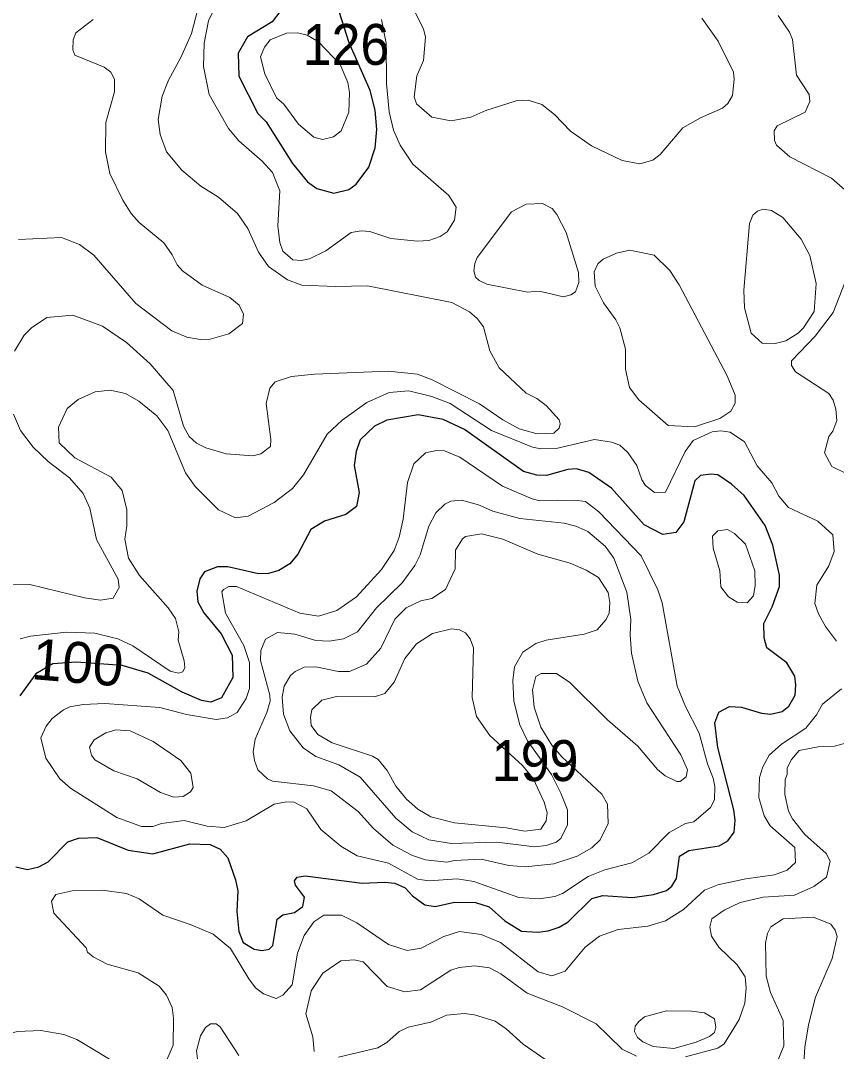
# Model space of a CAD drawing. Extents: x 673.6 to 698.9, y 7012 to 7040.1.
# Drawn here: x 687.169 to 688.765, y 7022.283 to 7024.299 of the extents above; entities that cross this region are included whole.
import ezdxf
from ezdxf.enums import TextEntityAlignment as Align

# ---------------------------------------------------------------- set-up
doc = ezdxf.new("R2010")
doc.units = 0
doc.header["$LTSCALE"] = 0.032
doc.layers.add('1', color=7, linetype='Continuous', lineweight=25)
doc.layers.add('2', color=7, linetype='Continuous', lineweight=13)
doc.layers.add('21', color=7, linetype='Continuous')
doc.layers.add('61', color=7, linetype='Continuous')

msp = doc.modelspace()

# ---------------------------------------------------------------- linework, layer by layer
at = {"layer": '1'}
for points in [[(687.678, 7024.319), (687.6613, 7024.2967), (687.613, 7024.2678), (687.5946, 7024.2355), (687.5964, 7024.1903), (687.6335, 7024.1178), (687.6497, 7024.1014), (687.7013, 7024.0199), (687.7307, 7023.9842), (687.7484, 7023.9708), (687.7819, 7023.9615), (687.811, 7023.9689), (687.8254, 7023.9793), (687.8507, 7024.0123), (687.8627, 7024.0502), (687.866, 7024.086), (687.8627, 7024.1241), (687.8528, 7024.1623), (687.8117, 7024.256), (687.7878, 7024.3316)], [(688.5358, 7022.6853), (688.5525, 7022.6954), (688.5652, 7022.7124), (688.567, 7022.7354), (688.5643, 7022.756), (688.5331, 7022.8776), (688.5276, 7022.9257), (688.535, 7022.9465), (688.5559, 7022.958), (688.5795, 7022.9567), (688.6183, 7022.9449), (688.6361, 7022.9426), (688.6588, 7022.9478), (688.6719, 7022.9586), (688.6843, 7022.9799), (688.686, 7023.0003), (688.6835, 7023.0171), (688.668, 7023.0435), (688.629, 7023.0729), (688.6237, 7023.0921), (688.6229, 7023.1204), (688.6392, 7023.1525), (688.6541, 7023.1926), (688.654, 7023.2145), (688.6408, 7023.2732), (688.6255, 7023.3119), (688.5845, 7023.3702), (688.5596, 7023.3925), (688.5329, 7023.4108), (688.5193, 7023.4125), (688.4994, 7023.4097), (688.4881, 7023.399), (688.4667, 7023.3189), (688.4507, 7023.2982), (688.4259, 7023.2942), (688.3888, 7023.3131), (688.3249, 7023.3851), (688.281, 7023.4157), (688.2568, 7023.4229), (688.2399, 7023.4215), (688.1977, 7023.4093), (688.1791, 7023.4101), (688.1531, 7023.4174), (688.0378, 7023.4993), (687.9958, 7023.5193), (687.947, 7023.5283), (687.8858, 7023.5181), (687.8614, 7023.5062), (687.8336, 7023.4793), (687.8257, 7023.4566), (687.8217, 7023.4293), (687.8315, 7023.3763), (687.826, 7023.349), (687.8056, 7023.3334), (687.7634, 7023.3204), (687.7368, 7023.3037), (687.7113, 7023.256), (687.6959, 7023.2369), (687.6746, 7023.2236), (687.6539, 7023.2177), (687.6348, 7023.217), (687.5743, 7023.2309), (687.5547, 7023.2309), (687.5291, 7023.2214), (687.5201, 7023.2078), (687.5138, 7023.1834), (687.5161, 7023.1628), (687.5278, 7023.1411), (687.5613, 7023.0999), (687.5829, 7023.0581), (687.5841, 7023.0146), (687.5622, 7022.9748), (687.5416, 7022.9665), (687.5234, 7022.9696), (687.4854, 7022.9861), (687.4186, 7023.0228), (687.368, 7023.0378), (687.2778, 7023.0444), (687.232, 7023.0413), (687.1993, 7023.0218), (687.1678, 7022.979)], [(687.1596, 7022.644), (687.1826, 7022.6393), (687.2049, 7022.6443), (687.2231, 7022.6539), (687.2615, 7022.6929), (687.2823, 7022.7006), (687.3183, 7022.7016), (687.3796, 7022.6768), (687.4277, 7022.6697), (687.5004, 7022.6893), (687.5402, 7022.6883), (687.5595, 7022.6786), (687.5745, 7022.6618), (687.5898, 7022.6191), (687.594, 7022.5973), (687.5925, 7022.557), (687.5959, 7022.5181), (687.6047, 7022.4965), (687.6262, 7022.4832), (687.6418, 7022.4805), (687.6556, 7022.4833), (687.6627, 7022.4902), (687.6686, 7022.5259), (687.6714, 7022.5422), (687.6823, 7022.5505), (687.7047, 7022.5553), (687.7213, 7022.567), (687.7245, 7022.5852), (687.7068, 7022.6083), (687.7051, 7022.6168), (687.7103, 7022.6242), (687.726, 7022.6265), (687.8377, 7022.6124), (687.8816, 7022.6145), (687.9014, 7022.6121), (687.9214, 7022.6035), (687.9358, 7022.5876), (687.9598, 7022.57), (687.9799, 7022.567), (688.0182, 7022.5751), (688.0591, 7022.5743), (688.0857, 7022.5663), (688.1165, 7022.5384), (688.1491, 7022.5184), (688.1812, 7022.5168), (688.2012, 7022.5191), (688.2231, 7022.5265), (688.2402, 7022.5368), (688.2869, 7022.5826), (688.3082, 7022.5884), (688.3665, 7022.5843), (688.4072, 7022.5899), (688.4328, 7022.598)], [(688.4328, 7022.598), (688.4429, 7022.6064), (688.4525, 7022.6216), (688.4585, 7022.6652), (688.4762, 7022.676), (688.5358, 7022.6853)]]:
    msp.add_lwpolyline(points, dxfattribs=at)
at = {"layer": '2'}
for points in [[(687.5624, 7024.352), (687.537, 7024.2986), (687.5284, 7024.2552), (687.5267, 7024.2093), (687.5383, 7024.155), (687.5758, 7024.0883), (687.5962, 7024.0644), (687.6419, 7024.0245), (687.6617, 7024.0023), (687.6762, 7023.9663), (687.6722, 7023.8977), (687.6761, 7023.8651), (687.6819, 7023.8483), (687.7018, 7023.8316), (687.7181, 7023.83), (687.7346, 7023.8336), (687.7663, 7023.8487), (687.8159, 7023.8851), (687.8356, 7023.8883), (687.8526, 7023.8866), (687.8934, 7023.8731), (687.9454, 7023.8678), (687.9675, 7023.8695), (687.9901, 7023.8769), (688.0036, 7023.8863), (688.0177, 7023.9091), (688.0212, 7023.9345), (688.0071, 7023.9575), (687.9365, 7024.0184), (687.9119, 7024.0555), (687.8987, 7024.0851), (687.8899, 7024.1208), (687.885, 7024.1764), (687.8842, 7024.2549), (687.8752, 7024.3013)], [(687.438, 7024.1057), (687.4464, 7024.1512), (687.4583, 7024.183), (687.4828, 7024.227), (687.5036, 7024.2738), (687.515, 7024.3189)], [(687.1651, 7023.871), (687.2489, 7023.8751), (687.2847, 7023.8613), (687.3124, 7023.8404), (687.3944, 7023.746), (687.4652, 7023.6923), (687.4945, 7023.6802), (687.5206, 7023.6755), (687.5402, 7023.6763), (687.5767, 7023.6865), (687.603, 7023.7071), (687.6054, 7023.7249), (687.5968, 7023.7424), (687.5784, 7023.7576), (687.5244, 7023.7818), (687.4861, 7023.8097), (687.4754, 7023.8216), (687.4658, 7023.8414), (687.4491, 7023.8647), (687.4014, 7023.9042), (687.3857, 7023.9218), (687.3692, 7023.9479), (687.344, 7023.9999), (687.3352, 7024.0425), (687.336, 7024.0999), (687.3531, 7024.1596), (687.3532, 7024.1849), (687.346, 7024.1987), (687.3327, 7024.2079), (687.2753, 7024.2319), (687.2711, 7024.2419), (687.2719, 7024.2619), (687.2771, 7024.2755), (687.3111, 7024.3013)], [(687.9414, 7024.3151), (687.9573, 7024.2832), (687.9613, 7024.2671), (687.9572, 7024.2212), (687.9441, 7024.1912), (687.9393, 7024.15), (687.944, 7024.1364), (687.9737, 7024.1102), (688.0113, 7024.1029), (688.0501, 7024.1104), (688.0796, 7024.1236), (688.1389, 7024.142), (688.1624, 7024.1438), (688.1886, 7024.1349), (688.2139, 7024.1157), (688.2448, 7024.0832), (688.2859, 7024.0543), (688.346, 7024.0258), (688.3804, 7024.0189), (688.4059, 7024.0264), (688.4206, 7024.0376), (688.4649, 7024.0893), (688.4994, 7024.1092), (688.5426, 7024.1277), (688.553, 7024.1374), (688.5621, 7024.1529), (688.5654, 7024.185), (688.5637, 7024.1981), (688.5341, 7024.2592), (688.5017, 7024.3042)], [(688.6511, 7024.3089), (688.6734, 7024.2763), (688.6795, 7024.2622), (688.687, 7024.1927), (688.7117, 7024.1545), (688.7131, 7024.1407), (688.7043, 7024.1204), (688.6492, 7024.0935), (688.6435, 7024.0834), (688.6437, 7024.0647), (688.6478, 7024.0558), (688.6741, 7024.0331), (688.7557, 7023.9912), (688.7866, 7023.9636)], [(687.157, 7023.6528), (687.176, 7023.684), (687.1906, 7023.6984), (687.2207, 7023.7188), (687.2716, 7023.7231), (687.3291, 7023.7019), (687.3761, 7023.67), (687.4227, 7023.6282), (687.4675, 7023.576), (687.4877, 7023.5062), (687.499, 7023.4862), (687.5134, 7023.4728), (687.5313, 7023.4636), (687.5711, 7023.4517), (687.6236, 7023.4479), (687.6392, 7023.4517), (687.658, 7023.4664), (687.6589, 7023.4803), (687.6499, 7023.5504), (687.6568, 7023.5804), (687.6675, 7023.5925), (687.6992, 7023.6031), (687.7444, 7023.608), (687.8883, 7023.6139), (687.9454, 7023.6081), (687.9746, 7023.5969), (688.0671, 7023.5499), (688.1128, 7023.5182), (688.1443, 7023.5006), (688.1797, 7023.4911), (688.2123, 7023.4925), (688.2229, 7023.502), (688.225, 7023.5108), (688.223, 7023.5183), (688.1971, 7023.5466), (688.1788, 7023.5604), (688.1579, 7023.5708), (688.1057, 7023.6199), (688.0871, 7023.6534), (688.0747, 7023.7001), (688.0624, 7023.7165), (688.0475, 7023.7297), (688.0128, 7023.7478), (687.8475, 7023.7806), (687.7855, 7023.7791), (687.7192, 7023.7821), (687.6911, 7023.7921), (687.6541, 7023.8185), (687.6344, 7023.8464), (687.6137, 7023.8924), (687.5932, 7023.922), (687.5565, 7023.9538), (687.5215, 7023.9756), (687.4847, 7024.0068), (687.4545, 7024.0426), (687.4421, 7024.0762), (687.438, 7024.1057)], [(688.7822, 7023.7885), (688.7586, 7023.7284), (688.7234, 7023.6823), (688.6772, 7023.634), (688.6772, 7023.6249), (688.6852, 7023.6125), (688.7503, 7023.57), (688.759, 7023.5571), (688.7642, 7023.5394), (688.7658, 7023.5172), (688.7582, 7023.4964), (688.7504, 7023.4856), (688.7421, 7023.4539), (688.7564, 7023.4272), (688.7832, 7023.4145)], [(687.8903, 7023.572), (687.8466, 7023.5524), (687.7981, 7023.5178), (687.7692, 7023.4904), (687.7224, 7023.4111), (687.7011, 7023.384), (687.6653, 7023.3568), (687.6147, 7023.3301), (687.5895, 7023.3271), (687.5565, 7023.3423), (687.511, 7023.388), (687.4917, 7023.4151), (687.457, 7023.4976), (687.4357, 7023.5264), (687.4007, 7023.555), (687.3741, 7023.5701), (687.3442, 7023.5768), (687.3149, 7023.5735), (687.2817, 7023.5581), (687.2605, 7023.5407), (687.2431, 7023.5042), (687.2448, 7023.4735), (687.2754, 7023.4442), (687.3462, 7023.4065), (687.368, 7023.3804), (687.3771, 7023.3425), (687.3771, 7023.3115), (687.373, 7023.2848), (687.3805, 7023.2482), (687.4017, 7023.2143), (687.4579, 7023.1508), (687.4724, 7023.1298), (687.479, 7023.1036), (687.4774, 7023.0879), (687.4889, 7023.0469), (687.4902, 7023.0341), (687.4864, 7023.0259), (687.4779, 7023.0231), (687.4618, 7023.0268), (687.3885, 7023.0763), (687.3597, 7023.09), (687.3146, 7023.101), (687.2588, 7023.1035), (687.1888, 7023.0955), (687.1685, 7023.0903)], [(688.1706, 7023.4652), (688.0906, 7023.4975), (688.0093, 7023.5501), (687.9734, 7023.5638), (687.9284, 7023.5752), (687.8903, 7023.572)], [(687.1429, 7023.1973), (687.1872, 7023.1962), (687.2941, 7023.1702), (687.3253, 7023.166), (687.3501, 7023.1695), (687.3622, 7023.1906), (687.3598, 7023.2071), (687.3178, 7023.2847), (687.3046, 7023.3459), (687.2918, 7023.3744), (687.2648, 7023.4049), (687.2234, 7023.4373), (687.1941, 7023.4649), (687.1693, 7023.4976), (687.1552, 7023.5296)], [(688.7656, 7023.0857), (688.7435, 7023.1144), (688.7299, 7023.1394), (688.7232, 7023.1591), (688.7266, 7023.1949), (688.75, 7023.2328), (688.7608, 7023.261), (688.7582, 7023.2934), (688.7291, 7023.32), (688.6713, 7023.3471), (688.6527, 7023.3691), (688.6386, 7023.3954), (688.6102, 7023.4283), (688.5855, 7023.4755), (688.5574, 7023.4944), (688.539, 7023.4971), (688.5219, 7023.4953), (688.4846, 7023.478), (688.4691, 7023.4566), (688.4311, 7023.3771), (688.4091, 7023.3765), (688.3916, 7023.3901), (688.3846, 7023.401), (688.3747, 7023.4289), (688.3574, 7023.4544), (688.3415, 7023.4691), (688.3254, 7023.4749), (688.2921, 7023.4799), (688.2172, 7023.4627), (688.187, 7023.4619), (688.1706, 7023.4652)], [(687.3384, 7022.4541), (687.3109, 7022.4682), (687.3001, 7022.4772), (687.2974, 7022.4861), (687.2344, 7022.5536), (687.2294, 7022.5769), (687.238, 7022.5901), (687.2732, 7022.5981), (687.3285, 7022.5989), (687.3761, 7022.5922), (687.4014, 7022.5819), (687.4475, 7022.5498), (687.5031, 7022.5311), (687.5461, 7022.5128), (687.5797, 7022.4849), (687.6155, 7022.425), (687.629, 7022.4078), (687.6447, 7022.396), (687.6693, 7022.3869), (687.6824, 7022.3932), (687.7005, 7022.4136), (687.7108, 7022.4757), (687.7238, 7022.5099), (687.7431, 7022.5368), (687.7621, 7022.5496), (687.7969, 7022.5495), (687.8271, 7022.535), (687.8888, 7022.4926), (687.9257, 7022.4807), (687.9529, 7022.4851), (687.9972, 7022.5081), (688.0279, 7022.5176), (688.07, 7022.512), (688.1081, 7022.4964), (688.1815, 7022.4389), (688.2087, 7022.4314), (688.2347, 7022.4404), (688.2739, 7022.4874), (688.3015, 7022.5085), (688.3385, 7022.5217), (688.396, 7022.5286), (688.4306, 7022.539), (688.4657, 7022.5609), (688.5072, 7022.5985), (688.5332, 7022.6091), (688.5878, 7022.621), (688.6439, 7022.6285), (688.6687, 7022.6378), (688.6853, 7022.6527), (688.6839, 7022.6818), (688.6358, 7022.7242), (688.6239, 7022.7439), (688.6131, 7022.7801), (688.6146, 7022.8189), (688.6209, 7022.8399), (688.6339, 7022.863), (688.6574, 7022.8841), (688.7052, 7022.9155), (688.726, 7022.9418), (688.7379, 7022.9624), (688.7752, 7022.9921)], [(688.7902, 7022.8881), (688.7613, 7022.8801), (688.7294, 7022.8791), (688.6925, 7022.8715), (688.6774, 7022.854), (688.669, 7022.8377), (688.6689, 7022.8252), (688.6647, 7022.8151), (688.664, 7022.786), (688.6715, 7022.7531), (688.6792, 7022.7379), (688.7034, 7022.7074), (688.7454, 7022.6701), (688.7526, 7022.6555), (688.7459, 7022.6244), (688.7212, 7022.6056), (688.6834, 7022.5891), (688.6221, 7022.5849), (688.5768, 7022.5743), (688.5454, 7022.5595), (688.5216, 7022.5423), (688.5175, 7022.527), (688.5211, 7022.5089), (688.5352, 7022.487), (688.5711, 7022.4527), (688.5865, 7022.4291), (688.5883, 7022.4074), (688.586, 7022.3775), (688.5752, 7022.3458), (688.5453, 7022.2981), (688.533, 7022.2899), (688.47, 7022.2726)], [(688.7002, 7022.2402), (688.7035, 7022.2916), (688.7107, 7022.3353), (688.7245, 7022.3895), (688.7566, 7022.4651), (688.7665, 7022.5078), (688.7625, 7022.5206), (688.7543, 7022.5322), (688.7206, 7022.5456), (688.6612, 7022.5428), (688.6371, 7022.5268), (688.6303, 7022.5137), (688.6261, 7022.4959), (688.628, 7022.4306), (688.6361, 7022.3985), (688.6607, 7022.3439), (688.6623, 7022.2944), (688.6469, 7022.2559)], [(687.4497, 7022.2534), (687.4675, 7022.2953), (687.4683, 7022.3482), (687.4658, 7022.3693), (687.4545, 7022.3932), (687.4402, 7022.4109), (687.3992, 7022.437), (687.3384, 7022.4541)], [(688.0862, 7022.447), (688.0579, 7022.451), (688.0271, 7022.4475), (688.0108, 7022.4424), (687.9515, 7022.4038), (687.9208, 7022.4001), (687.8864, 7022.4102), (687.8394, 7022.4585), (687.8215, 7022.4625), (687.7957, 7022.4604), (687.7604, 7022.4365), (687.7373, 7022.4021), (687.7273, 7022.357), (687.7411, 7022.3117), (687.7436, 7022.2829)], [(688.346, 7022.2876), (688.2951, 7022.3373), (688.2293, 7022.3702), (688.1603, 7022.3972), (688.1087, 7022.4352), (688.0862, 7022.447)], [(688.22, 7022.2507), (688.1521, 7022.2974), (688.1194, 7022.3275), (688.0975, 7022.3426), (688.0572, 7022.3549), (688.0369, 7022.3573), (688.0024, 7022.3542), (687.9716, 7022.3405), (687.9274, 7022.3309), (687.9095, 7022.3226), (687.8855, 7022.3011), (687.868, 7022.2904), (687.7909, 7022.2718)], [(687.0589, 7022.2812), (687.1199, 7022.312), (687.1634, 7022.322), (687.2085, 7022.3243), (687.2535, 7022.3163), (687.2791, 7022.3069), (687.3754, 7022.2488)], [(687.596, 7022.2755), (687.5597, 7022.3315), (687.5517, 7022.3376), (687.541, 7022.3375), (687.531, 7022.3304), (687.5212, 7022.3137), (687.5136, 7022.2847), (687.5175, 7022.2533)], [(688.374, 7022.2738), (688.346, 7022.2876)]]:
    msp.add_lwpolyline(points, dxfattribs=at)
for points in [[(687.7127, 7024.0967), (687.6844, 7024.1356), (687.67, 7024.1485), (687.6467, 7024.1953), (687.6388, 7024.2283), (687.6465, 7024.2471), (687.6572, 7024.2619), (687.6894, 7024.2745), (687.7107, 7024.2753), (687.7301, 7024.2705), (687.7521, 7024.2579), (687.7943, 7024.2132), (687.8093, 7024.1781), (687.8126, 7024.1586), (687.811, 7024.1204), (687.796, 7024.0836), (687.7816, 7024.072), (687.7598, 7024.0666), (687.743, 7024.0711)], [(688.1296, 7023.925), (688.1582, 7023.94), (688.1902, 7023.9417), (688.2094, 7023.9318), (688.2185, 7023.9203), (688.2367, 7023.8847), (688.2604, 7023.8069), (688.2613, 7023.7873), (688.2546, 7023.7686), (688.2457, 7023.7628), (688.2314, 7023.7593), (688.1896, 7023.7687), (688.1746, 7023.7694), (688.1609, 7023.768), (688.0812, 7023.7837), (688.0664, 7023.7909), (688.0592, 7023.7974), (688.0559, 7023.8098), (688.0579, 7023.8241), (688.0623, 7023.8362)], [(688.595, 7023.9027), (688.6016, 7023.9186), (688.6107, 7023.9268), (688.6218, 7023.9304), (688.6379, 7023.9278), (688.6605, 7023.9139), (688.6964, 7023.8721), (688.7131, 7023.8401), (688.7255, 7023.7853), (688.7215, 7023.7301), (688.7007, 7023.6982), (688.6903, 7023.688), (688.6659, 7023.6732), (688.6456, 7023.668), (688.6198, 7023.6681), (688.5983, 7023.6881), (688.5852, 7023.7372), (688.5843, 7023.772)], [(688.4578, 7023.7828), (688.4394, 7023.8105), (688.4083, 7023.8406), (688.3611, 7023.8505), (688.335, 7023.8446), (688.3088, 7023.833), (688.2984, 7023.8233), (688.291, 7023.8082), (688.2934, 7023.7802), (688.3092, 7023.7475), (688.3335, 7023.714), (688.3412, 7023.6984), (688.3524, 7023.6565), (688.3526, 7023.6173), (688.3602, 7023.5815), (688.3783, 7023.5576), (688.4363, 7023.5077), (688.4873, 7023.5047), (688.5371, 7023.5209), (688.5589, 7023.5354), (688.567, 7023.551), (688.5669, 7023.5667), (688.5514, 7023.6048)], [(687.4415, 7022.9556), (687.4935, 7022.9425), (687.5521, 7022.9327), (687.574, 7022.9358), (687.5929, 7022.9462), (687.6104, 7022.9737), (687.6173, 7022.9928), (687.617, 7023.044), (687.6057, 7023.0769), (687.5701, 7023.1403), (687.5629, 7023.182), (687.5658, 7023.1869), (687.5763, 7023.1923), (687.5915, 7023.1923), (687.7153, 7023.1405), (687.7521, 7023.1348), (687.7877, 7023.1455), (687.8262, 7023.1722), (687.8751, 7023.2257), (687.8997, 7023.2629), (687.9095, 7023.2889), (687.9178, 7023.3241), (687.9261, 7023.396), (687.9385, 7023.4324), (687.9611, 7023.4542), (687.9828, 7023.4585), (687.9982, 7023.4578), (688.0286, 7023.4457), (688.1122, 7023.3888), (688.17, 7023.3638), (688.1852, 7023.36), (688.2525, 7023.3616), (688.2744, 7023.359), (688.3007, 7023.3386), (688.3833, 7023.2528), (688.4158, 7023.1857), (688.4242, 7023.1604), (688.4537, 7022.9979), (688.4699, 7022.9576), (688.4964, 7022.906), (688.5127, 7022.8458), (688.5242, 7022.8175), (688.5275, 7022.8011), (688.5268, 7022.7752), (688.5191, 7022.7606), (688.4864, 7022.7322), (688.47, 7022.7288), (688.4382, 7022.7117), (688.3982, 7022.6709), (688.3649, 7022.6523), (688.3122, 7022.6384), (688.2798, 7022.6253), (688.229, 7022.5919), (688.2143, 7022.5861), (688.1835, 7022.5816), (688.1439, 7022.5842), (688.0559, 7022.6154), (688.0233, 7022.6211), (687.9682, 7022.617), (687.9459, 7022.6202), (687.889, 7022.6515), (687.8275, 7022.6656), (687.7956, 7022.6847), (687.7564, 7022.7176), (687.7289, 7022.7575), (687.7044, 7022.7707), (687.6894, 7022.7715), (687.6651, 7022.7667), (687.6106, 7022.7342), (687.5672, 7022.7214), (687.5343, 7022.7237), (687.4895, 7022.7352), (687.4446, 7022.7288), (687.4277, 7022.723), (687.4054, 7022.7234), (687.3574, 7022.7411), (687.2669, 7022.7983), (687.2462, 7022.8162), (687.2185, 7022.8569), (687.2087, 7022.8969), (687.2195, 7022.9197), (687.2311, 7022.9345), (687.2532, 7022.9514), (687.2657, 7022.9572), (687.2916, 7022.9621), (687.3341, 7022.9638)], [(688.0179, 7022.6568), (688.0699, 7022.659), (688.1246, 7022.6467), (688.1567, 7022.6442), (688.2124, 7022.65), (688.2577, 7022.6654), (688.287, 7022.6816), (688.3028, 7022.6969), (688.3188, 7022.7292), (688.3172, 7022.7671), (688.3065, 7022.7863), (688.2279, 7022.8592), (688.2087, 7022.8821), (688.1869, 7022.9172), (688.1741, 7022.9567), (688.1709, 7022.9906), (688.1774, 7023.0168), (688.1875, 7023.0224), (688.2178, 7023.0222), (688.2435, 7023.0047), (688.3174, 7022.9315), (688.3768, 7022.8803), (688.415, 7022.8348), (688.4304, 7022.8221), (688.4529, 7022.8112), (688.4598, 7022.8115), (688.4713, 7022.8206), (688.4741, 7022.8339), (688.461, 7022.8635), (688.3946, 7022.9651), (688.3766, 7023.0075), (688.3641, 7023.0621), (688.3615, 7023.0978), (688.3631, 7023.1281), (688.3552, 7023.1817), (688.3295, 7023.2481), (688.3129, 7023.2714), (688.2789, 7023.2999), (688.2555, 7023.3104), (688.2327, 7023.3164), (688.1459, 7023.3255), (688.0928, 7023.3399), (688.0651, 7023.352), (688.0319, 7023.3616), (688.0108, 7023.3596), (687.999, 7023.3534), (687.9813, 7023.3363), (687.9678, 7023.3103), (687.9506, 7023.2544), (687.9402, 7023.2336), (687.9155, 7023.1999), (687.8655, 7023.1506), (687.8284, 7023.1038), (687.8008, 7023.0903), (687.773, 7023.0858), (687.7466, 7023.0871), (687.7058, 7023.0995), (687.6716, 7023.1027), (687.6486, 7023.0898), (687.6393, 7023.0674), (687.6385, 7023.0477), (687.6565, 7022.9802), (687.6572, 7022.9684), (687.6511, 7022.9463), (687.6281, 7022.8943), (687.6244, 7022.8693), (687.6265, 7022.8523), (687.6333, 7022.8343), (687.6521, 7022.8165), (687.6623, 7022.8118), (687.7423, 7022.8027), (687.7765, 7022.7929), (687.8294, 7022.7524), (687.8597, 7022.7195), (687.8971, 7022.6866), (687.9356, 7022.6665), (687.9616, 7022.6583), (688.003, 7022.6533)], [(688.2077, 7022.8246), (688.2258, 7022.7886), (688.2392, 7022.7557), (688.2391, 7022.7264), (688.2263, 7022.6998), (688.2166, 7022.6925), (688.1975, 7022.6861), (688.1747, 7022.6836), (688.1006, 7022.6925), (688.0112, 7022.6902), (687.9675, 7022.6971), (687.9349, 7022.713), (687.903, 7022.7394), (687.8334, 7022.8197), (687.7916, 7022.8437), (687.7466, 7022.8604), (687.722, 7022.8771), (687.6956, 7022.9105), (687.6832, 7022.9429), (687.6812, 7022.9763), (687.6847, 7022.9974), (687.697, 7023.0183), (687.7061, 7023.0264), (687.7239, 7023.0345), (687.7466, 7023.0354), (687.7912, 7023.0263), (687.8123, 7023.0263), (687.8457, 7023.0407), (687.8736, 7023.0718), (687.9016, 7023.1286), (687.9237, 7023.1507), (687.9524, 7023.1643), (687.9736, 7023.1693), (688.0006, 7023.1866), (688.0194, 7023.2272), (688.0199, 7023.2634), (688.0335, 7023.2856), (688.0394, 7023.2901), (688.0706, 7023.2958), (688.1125, 7023.2849), (688.1813, 7023.2557), (688.244, 7023.2381), (688.2758, 7023.2245), (688.2998, 7023.2101), (688.3189, 7023.1809), (688.3221, 7023.161), (688.3204, 7023.1397), (688.3143, 7023.1276), (688.2971, 7023.1077), (688.2717, 7023.0996), (688.1976, 7023.0879), (688.1769, 7023.081), (688.1515, 7023.0642), (688.1351, 7023.0352), (688.1322, 7023.0087), (688.1338, 7022.9684), (688.1457, 7022.922), (688.161, 7022.8904)], [(688.5872, 7023.2756), (688.5656, 7023.2964), (688.5518, 7023.304), (688.5329, 7023.3016), (688.5228, 7023.2913), (688.5243, 7023.2676), (688.5374, 7023.2235), (688.5392, 7023.1922), (688.5541, 7023.1722), (688.5707, 7023.1618), (688.5907, 7023.1604), (688.603, 7023.1743), (688.6064, 7023.1948), (688.6058, 7023.2234)], [(688.1976, 7022.7345), (688.199, 7022.7498), (688.1932, 7022.7708), (688.1716, 7022.8168), (688.1508, 7022.8425), (688.0873, 7022.9011), (688.0612, 7022.9385), (688.0527, 7022.9754), (688.055, 7023.0723), (688.0484, 7023.0903), (688.0396, 7023.1022), (688.0281, 7023.108), (688.0124, 7023.11), (687.9752, 7023.1008), (687.9439, 7023.0803), (687.921, 7023.052), (687.8999, 7023.0053), (687.8815, 7022.9832), (687.8614, 7022.977), (687.7873, 7022.9776), (687.7582, 7022.9702), (687.7391, 7022.9513), (687.7363, 7022.9371), (687.7377, 7022.9205), (687.7506, 7022.9028), (687.7786, 7022.8867), (687.8579, 7022.8605), (687.8685, 7022.8545), (687.886, 7022.8327), (687.9035, 7022.8021), (687.924, 7022.7769), (687.9463, 7022.7571), (687.972, 7022.7419), (688.0178, 7022.7305), (688.1193, 7022.7206), (688.1558, 7022.7141), (688.1868, 7022.7182)], [(687.4824, 7022.8522), (687.4285, 7022.8892), (687.3837, 7022.9104), (687.3557, 7022.912), (687.3357, 7022.9062), (687.3132, 7022.8925), (687.304, 7022.8784), (687.3077, 7022.8628), (687.3143, 7022.8534), (687.3519, 7022.8319), (687.3975, 7022.8164), (687.4428, 7022.7895), (687.4688, 7022.7806), (687.4874, 7022.7816), (687.5014, 7022.7908), (687.5068, 7022.7995), (687.502, 7022.8274)], [(688.5171, 7022.3124), (688.5265, 7022.3204), (688.5294, 7022.3309), (688.5264, 7022.3468), (688.5073, 7022.359), (688.4819, 7022.3623), (688.4326, 7022.3624), (688.3897, 7022.3507), (688.3783, 7022.342), (688.3717, 7022.333), (688.37, 7022.3224), (688.376, 7022.3107), (688.3866, 7022.3022), (688.4064, 7022.2928), (688.447, 7022.2892), (688.4906, 7022.3012)]]:
    msp.add_lwpolyline(points, close=True, dxfattribs=at)

# ---------------------------------------------------------------- texts
at = {"layer": '21', "width": 0.95}
for s, p in [('126', (687.721, 7024.2126)), ('199', (688.0909, 7022.8121))]:
    msp.add_text(s, height=0.08, dxfattribs=at).set_placement(p)
at = {"layer": '61'}
msp.add_text('100', height=0.08, rotation=355.203, dxfattribs=at).set_placement((687.2777, 7023.0042), align=Align.CENTER)

doc.saveas('drawing.dxf')
